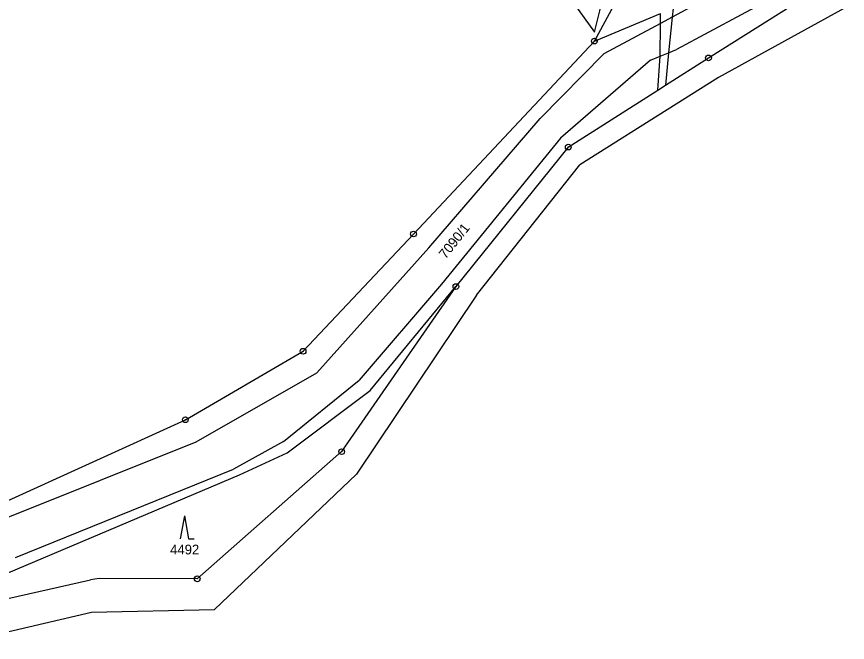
# Model space of a CAD drawing. Extents: x -593183 to -588034, y -1130415 to -1124994.
# Drawn here: x -588627.5 to -588483, y -1128959 to -1128850.2 of the extents above; entities that cross this region are included whole.
import ezdxf

# ---------------------------------------------------------------- set-up
doc = ezdxf.new("R2010")
doc.units = 0
for name, color, linetype in [('Vrstva 1', 7, 'Continuous'), ('Vrstva 13', 7, 'Continuous'), ('Vrstva 18', 7, 'Continuous'), ('Vrstva 24', 7, 'Continuous'), ('Vrstva 25', 7, 'Continuous'), ('Vrstva 4', 7, 'Continuous')]:
    doc.layers.add(name, color=color, linetype=linetype)

msp = doc.modelspace()

# ---------------------------------------------------------------- linework, layer by layer
at = {"layer": 'Vrstva 1'}
for p, q in [((-588546.02, -1128826.26), (-588527.04, -1128852.95)), ((-588527.04, -1128852.95), (-588524.22, -1128841.61)), ((-588527.04, -1128854.49), (-588520.54, -1128842.55)), ((-588507.18, -1128857.41), (-588486.89, -1128844.61)), ((-588527.04, -1128854.49), (-588515.52, -1128849.7)), ((-588515.54, -1128851.41), (-588515.52, -1128849.7)), ((-588513.36, -1128848.81), (-588513.51, -1128850.32)), ((-588513.51, -1128850.32), (-588514.12, -1128856.52)), ((-588515.6, -1128857.12), (-588515.54, -1128851.41)), ((-588558.49, -1128888.02), (-588527.04, -1128854.49)), ((-588514.12, -1128856.52), (-588514.67, -1128862.17)), ((-588516.02, -1128863.03), (-588515.6, -1128857.12)), ((-588514.67, -1128862.17), (-588507.18, -1128857.41)), ((-588516.02, -1128863.03), (-588514.67, -1128862.17)), ((-588531.58, -1128872.91), (-588516.02, -1128863.03)), ((-588531.58, -1128872.91), (-588551.12, -1128897.16)), ((-588558.49, -1128888.02), (-588577.7, -1128908.41)), ((-588551.12, -1128897.16), (-588570.99, -1128925.85)), ((-588566.03, -1128915.24), (-588551.12, -1128897.16)), ((-588598.18, -1128920.31), (-588577.7, -1128908.41)), ((-588580.48, -1128926.08), (-588566.03, -1128915.24)), ((-588630.27, -1128934.93), (-588598.18, -1128920.31)), ((-588570.99, -1128925.85), (-588596.11, -1128947.95)), ((-588588.78, -1128929.9), (-588580.48, -1128926.08)), ((-588631.33, -1128947.86), (-588588.78, -1128929.9)), ((-588613.19, -1128947.89), (-588614.66, -1128948.14)), ((-588596.11, -1128947.95), (-588613.19, -1128947.89)), ((-588638.29, -1128953.41), (-588614.66, -1128948.14))]:
    msp.add_line(p, q, dxfattribs=at)
at = {"layer": 'Vrstva 13'}
for p, q in [((-588483.03, -1128848.47), (-588505.42, -1128860.84)), ((-588505.42, -1128860.84), (-588529.59, -1128876.02)), ((-588547.53, -1128898.66), (-588529.59, -1128876.02)), ((-588547.53, -1128898.66), (-588568.39, -1128929.77)), ((-588568.39, -1128929.77), (-588593.08, -1128953.27)), ((-588637.09, -1128959), (-588614.48, -1128953.73)), ((-588614.48, -1128953.73), (-588593.08, -1128953.27))]:
    msp.add_line(p, q, dxfattribs=at)
at = {"layer": 'Vrstva 24'}
for centre, radius in [((-588527.04, -1128854.49), 0.5), ((-588527.04, -1128854.49), 0.0327), ((-588507.18, -1128857.41), 0.5), ((-588507.18, -1128857.41), 0.0327), ((-588531.58, -1128872.91), 0.5), ((-588531.58, -1128872.91), 0.0327), ((-588558.49, -1128888.02), 0.5), ((-588558.49, -1128888.02), 0.0327), ((-588551.12, -1128897.16), 0.5), ((-588551.12, -1128897.16), 0.0327), ((-588577.7, -1128908.41), 0.5), ((-588577.7, -1128908.41), 0.0327), ((-588598.18, -1128920.31), 0.5), ((-588598.18, -1128920.31), 0.0327), ((-588570.99, -1128925.85), 0.5), ((-588570.99, -1128925.85), 0.0327), ((-588596.11, -1128947.95), 0.5), ((-588596.11, -1128947.95), 0.0327)]:
    msp.add_circle(centre, radius, dxfattribs=at)
at = {"layer": 'Vrstva 25'}
for p, q in [((-588598.35, -1128937.03), (-588599.09, -1128941.03)), ((-588598.35, -1128937.03), (-588597.62, -1128941.03)), ((-588597.62, -1128941.03), (-588596.62, -1128941.03))]:
    msp.add_line(p, q, dxfattribs=at)
at = {"layer": 'Vrstva 4'}
for p, q in [((-588486.91, -1128835.97), (-588513.51, -1128850.32)), ((-588488.21, -1128842.74), (-588512.75, -1128855.96)), ((-588513.51, -1128850.32), (-588515.54, -1128851.41)), ((-588515.54, -1128851.41), (-588525.38, -1128856.72)), ((-588536.44, -1128867.95), (-588525.38, -1128856.72)), ((-588515.6, -1128857.12), (-588514.12, -1128856.52)), ((-588514.12, -1128856.52), (-588512.75, -1128855.96)), ((-588517.27, -1128857.79), (-588532.9, -1128871.37)), ((-588517.27, -1128857.79), (-588515.6, -1128857.12)), ((-588555.84, -1128890.44), (-588536.44, -1128867.95)), ((-588532.9, -1128871.37), (-588553.64, -1128896.75)), ((-588575.31, -1128912.14), (-588555.84, -1128890.44)), ((-588553.64, -1128896.75), (-588567.97, -1128913.42)), ((-588596.29, -1128924.14), (-588575.31, -1128912.14)), ((-588581.13, -1128924.07), (-588567.97, -1128913.42)), ((-588629.59, -1128937.44), (-588596.29, -1128924.14)), ((-588581.13, -1128924.07), (-588589.79, -1128928.89)), ((-588627.74, -1128944.24), (-588589.79, -1128928.89))]:
    msp.add_line(p, q, dxfattribs=at)

# ---------------------------------------------------------------- texts
at = {"layer": 'Vrstva 18'}
msp.add_text('7090/1', height=1.7, rotation=51.5892, dxfattribs=at).set_placement((-588552.91, -1128892.46))
msp.add_text('4492', height=1.7, dxfattribs=at).set_placement((-588600.82, -1128943.71))

doc.saveas('drawing.dxf')
